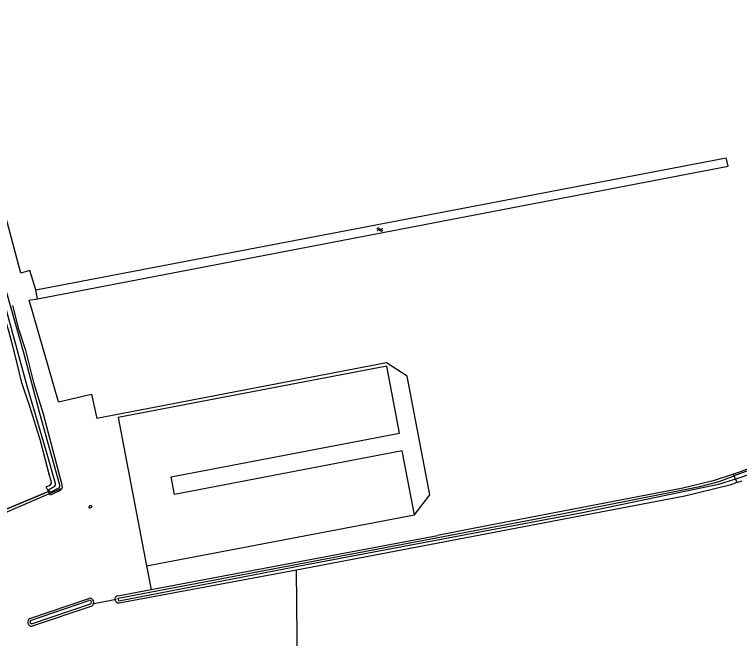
# Model space of a CAD drawing. Extents: x 134297 to 137000, y 403500 to 406000.
# Drawn here: x 135523 to 135711.2, y 404638.8 to 404800.8 of the extents above; entities that cross this region are included whole.
import ezdxf

# ---------------------------------------------------------------- set-up
doc = ezdxf.new("R2010")
doc.units = 0
for name, color, linetype in [('gg-afsc-draadraster', 7, 'Continuous'), ('gg-afsc-lijn draadraster', 7, 'Continuous'), ('gg-bbg-gedigitaliseerde bijgebouw', 7, 'Continuous'), ('gg-knt-bronhoudergrens', 7, 'Continuous'), ('gg-kntw-bovenkant insteek waterloop', 7, 'Continuous'), ('gg-kntw-midden sloot', 7, 'Continuous'), ('gg-kntw-waterlijn', 7, 'Continuous'), ('gg-kwrk-duiker nz buis', 7, 'Continuous'), ('gt-grn-vlakafsluiter', 7, 'Continuous'), ('gt-symb-brandkraan', 7, 'Continuous'), ('gt-symb-watersymbool', 7, 'Continuous')]:
    doc.layers.add(name, color=color, linetype=linetype)

# ---------------------------------------------------------------- blocks, each defined once
blk = doc.blocks.new('gt0-BR')
at = {"layer": 'gt-symb-brandkraan'}
for centre, radius, start, end in [((-0.24, 0), 0.206, 107.5669, 252.4331), ((0.6, -2.66), 3, 106.892, 107.5669), ((0, -0.69), 0.938, 73.108, 106.892), ((-0.6, -2.66), 3, 72.4331, 73.108), ((0.24, 0), 0.206, 287.567, 72.4331), ((0.6, 2.66), 3, 252.4331, 253.108), ((0, 0.69), 0.938, 253.108, 286.8921), ((-0.6, 2.66), 3, 286.8921, 287.567)]:
    blk.add_arc(centre, radius, start, end, dxfattribs=at)
blk = doc.blocks.new('gt0-WA')
at = {"layer": 'gt-symb-watersymbool'}
for centre, start, end in [((-0.32, 0.02), 28.0725, 151.9275), ((0.43, 0.42), 208.0725, 331.9275), ((-0.32, -0.43), 28.0725, 151.9275), ((0.43, -0.03), 208.0725, 331.9275)]:
    blk.add_arc(centre, 0.425, start, end, dxfattribs=at)

msp = doc.modelspace()

# ---------------------------------------------------------------- linework, layer by layer
at = {"layer": 'gg-afsc-draadraster'}
msp.add_lwpolyline([(135597.73, 404557.48), (135596.95, 404586.38), (135596.25, 404656.52)], dxfattribs=at)
at = {"layer": 'gg-afsc-lijn draadraster'}
msp.add_line((135531.83, 404676.93), (135470.31, 404651.36), dxfattribs=at)
msp.add_lwpolyline([(135597.73, 404557.48), (135596.95, 404586.38), (135596.25, 404656.52)], dxfattribs=at)
at = {"layer": 'gg-bbg-gedigitaliseerde bijgebouw'}
for p, q in [((135549.94, 404696.12), (135557.32, 404657.58)), ((135557.32, 404657.58), (135626.87, 404670.9))]:
    msp.add_line(p, q, dxfattribs=at)
msp.add_lwpolyline([(135626.87, 404670.9), (135623.69, 404687.48), (135564.54, 404676.15), (135563.66, 404680.75), (135622.99, 404692.11), (135619.67, 404709.47), (135549.94, 404696.12)], dxfattribs=at)
at = {"layer": 'gg-knt-bronhoudergrens'}
for p, q in [((135470.31, 404651.36), (135531.83, 404676.93)), ((135626.87, 404670.9), (135630.84, 404676.02)), ((135557.32, 404657.58), (135558.48, 404651.49))]:
    msp.add_line(p, q, dxfattribs=at)
for points in [[(135528.54, 404729.26), (135526.97, 404734.31), (135524.65, 404733.59), (135503, 404814.58), (135504.7, 404815.1)], [(135534.45, 404700.23), (135526.87, 404726.58), (135528.99, 404726.99)], [(135630.84, 404676.02), (135624.95, 404706.85), (135619.62, 404710.31), (135544.44, 404695.88)], [(135534.45, 404700.23), (135542.98, 404702.21), (135544.44, 404695.88)]]:
    msp.add_lwpolyline(points, dxfattribs=at)
at = {"layer": 'gg-kntw-bovenkant insteek waterloop'}
for p, q in [((135528.54, 404729.26), (135707.8, 404763.56)), ((135528.99, 404726.99), (135528.54, 404729.26)), ((135710.57, 404679.25), (135708.74, 404678.59)), ((135710.57, 404679.25), (135711.91, 404679.73)), ((135596.25, 404656.52), (135550.18, 404647.97)), ((135549.82, 404649.86), (135558.48, 404651.49)), ((135527, 404643.99), (135542.36, 404649.18)), ((135543.1, 404647.18), (135527.59, 404641.94))]:
    msp.add_line(p, q, dxfattribs=at)
for points in [[(135528.99, 404726.99), (135708.3, 404761.37), (135707.8, 404763.56)], [(135531.83, 404676.93), (135531.23, 404678.17), (135532.28, 404678.58), (135532.62, 404679.08), (135532.65, 404679.11), (135532.59, 404679.72), (135532.15, 404681.09), (135529.7, 404690.41), (135529.03, 404692.56), (135527.02, 404699), (135524.9, 404705.15), (135523.04, 404713.05), (135521.46, 404718.89), (135519.05, 404726.26), (135519.02, 404726.36)], [(135522.5, 404725.22), (135524, 404719.41), (135525.77, 404713.87), (135527.93, 404705.21), (135530.45, 404697.07), (135534.29, 404682.6), (135534.88, 404680.26), (135535.23, 404679.05), (135535.37, 404677.88), (135535.27, 404677.57), (135534.91, 404677.19), (135532.31, 404675.93), (135531.83, 404676.93)], [(135817.64, 404721.95), (135816.14, 404721.38), (135711.01, 404681.86), (135709.72, 404681.43)], [(135709.72, 404681.43), (135704.39, 404679.68), (135696.56, 404677.78), (135645.25, 404667.88), (135632.84, 404665.53)], [(135708.74, 404678.59), (135697.03, 404675.75), (135596.25, 404656.52)], [(135558.48, 404651.49), (135594.22, 404658.22), (135632.84, 404665.53)]]:
    msp.add_lwpolyline(points, dxfattribs=at)
for centre, radius, start, end in [((135542.56, 404648.12), 1.08, 300.0222, 101.002), ((135550.05, 404648.93), 0.963, 103.6638, 277.6707), ((135527.56, 404643.04), 1.1, 120.1171, 271.9214)]:
    msp.add_arc(centre, radius, start, end, dxfattribs=at)
at = {"layer": 'gg-kntw-midden sloot'}
msp.add_lwpolyline([(135484.04, 404656.11), (135510, 404666.9), (135535.15, 404677.67)], dxfattribs=at)
at = {"layer": 'gg-kntw-waterlijn'}
for p, q in [((135527.21, 404643.45), (135542.32, 404648.64)), ((135527.68, 404642.64), (135542.73, 404647.79))]:
    msp.add_line(p, q, dxfattribs=at)
for points in [[(135520.96, 404728.63), (135525.42, 404712.63), (135529.54, 404697.26), (135534.74, 404678.69), (135534.73, 404678.18), (135534.62, 404677.87), (135532.26, 404676.67), (135531.96, 404677.41), (135533.42, 404678.2), (135533.7, 404678.57)], [(135533.7, 404678.57), (135533.69, 404679), (135531.52, 404686.63), (135526.28, 404704.28), (135520.75, 404724.6)], [(135817.87, 404721.38), (135723.6, 404686.07), (135709.89, 404680.98)], [(135818.22, 404720.54), (135797.39, 404712.64), (135711.87, 404680.62), (135710.23, 404680.11)], [(135710.23, 404680.11), (135705.82, 404678.75), (135670.52, 404671.42), (135598.38, 404657.76), (135550.08, 404648.44), (135549.95, 404649.27), (135659.44, 404670.02), (135700.97, 404678.23), (135705.96, 404679.53), (135709.89, 404680.98)]]:
    msp.add_lwpolyline(points, dxfattribs=at)
for centre, radius, start, end in [((135542.53, 404648.22), 0.471, 295.4186, 116.1881), ((135527.54, 404643.1), 0.478, 133.111, 287.2336)]:
    msp.add_arc(centre, radius, start, end, dxfattribs=at)
at = {"layer": 'gg-kwrk-duiker nz buis'}
msp.add_line((135543.29, 404647.74), (135549.43, 404649), dxfattribs=at)
at = {"layer": 'gt-grn-vlakafsluiter'}
for p, q in [((135709.89, 404680.98), (135709.72, 404681.43)), ((135710.23, 404680.11), (135709.89, 404680.98)), ((135710.23, 404680.11), (135710.57, 404679.25))]:
    msp.add_line(p, q, dxfattribs=at)

# ---------------------------------------------------------------- block references
at = {"layer": 'gt-symb-brandkraan', "rotation": -159.69875001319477}
msp.add_blockref('gt0-BR', (135542.72, 404672.96), dxfattribs=at)
at = {"layer": 'gt-symb-watersymbool', "rotation": -169.16208955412}
msp.add_blockref('gt0-WA', (135617.9, 404744.93), dxfattribs=at)

doc.saveas('drawing.dxf')
